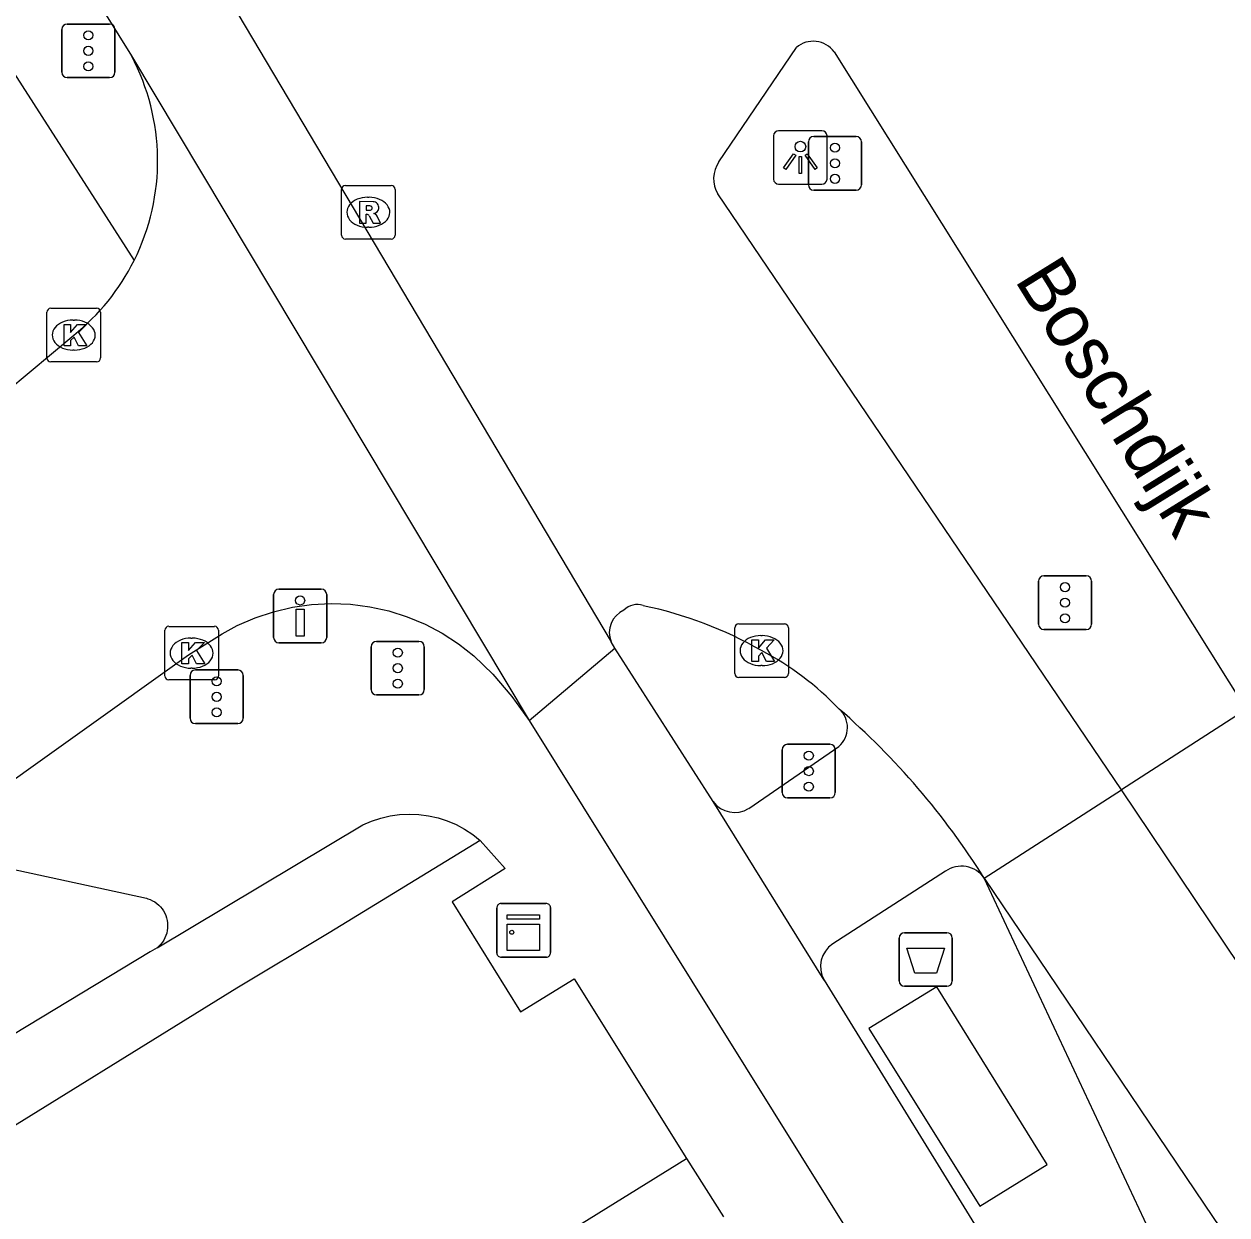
# Model space of a CAD drawing. Extents: x 159280 to 160375, y 384531 to 385872.
# Drawn here: x 160009.36 to 160031.79, y 385285.56 to 385307.77 of the extents above; entities that cross this region are included whole.
import ezdxf

# ---------------------------------------------------------------- set-up
doc = ezdxf.new("R2010")
doc.units = 0
for name, color, linetype in [('IMGEO_Afvalbak', 7, 'Continuous'), ('IMGEO_Drukknoppaal', 7, 'Continuous'), ('IMGEO_Fietspad_gesloten', 7, 'Continuous'), ('IMGEO_Kast', 7, 'Continuous'), ('IMGEO_Kolk', 7, 'Continuous'), ('IMGEO_Lichtpunt', 7, 'Continuous'), ('IMGEO_Openbare_ruimte_label', 7, 'Continuous'), ('IMGEO_OVBaan_open', 7, 'Continuous'), ('IMGEO_Rijbaan_regionaal_gesloten', 7, 'Continuous'), ('IMGEO_Rioolput', 7, 'Continuous'), ('IMGEO_Verkeersregelinstallatiepaal', 7, 'Continuous'), ('IMGEO_Voetpad_gesloten', 7, 'Continuous'), ('IMGEO_Voetpad_open', 7, 'Continuous')]:
    doc.layers.add(name, color=color, linetype=linetype)

msp = doc.modelspace()

# ---------------------------------------------------------------- linework, layer by layer
at = {"layer": 'IMGEO_Afvalbak'}
for p, q in [((160025.678, 385289.923), (160025.678, 385290.723)), ((160025.678, 385290.723), (160025.678, 385289.923)), ((160025.778, 385290.823), (160026.568, 385290.823)), ((160026.568, 385290.823), (160025.778, 385290.823)), ((160026.668, 385290.723), (160026.668, 385289.923)), ((160026.668, 385289.923), (160026.668, 385290.723)), ((160026.568, 385289.823), (160025.778, 385289.823)), ((160025.778, 385289.823), (160026.568, 385289.823))]:
    msp.add_line(p, q, dxfattribs=at)
msp.add_lwpolyline([(160025.821, 385290.537), (160026.525, 385290.537), (160026.376, 385290.067), (160025.97, 385290.067), (160025.821, 385290.537)], dxfattribs=at)
for centre, start, end in [((160025.778, 385290.723), 90, 180), ((160025.778, 385290.723), 90, 180), ((160026.568, 385290.723), 0, 90), ((160026.568, 385290.723), 360, 90), ((160025.778, 385289.923), 180, 270), ((160025.778, 385289.923), 180, 270), ((160026.568, 385289.923), 270, 0), ((160026.568, 385289.923), 270, 0)]:
    msp.add_arc(centre, 0.1, start, end, dxfattribs=at)
at = {"layer": 'IMGEO_Drukknoppaal'}
for p, q in [((160014.113, 385297.229), (160014.903, 385297.229)), ((160014.903, 385297.229), (160014.113, 385297.229)), ((160014.013, 385296.329), (160014.013, 385297.129)), ((160014.013, 385297.129), (160014.013, 385296.329)), ((160015.003, 385297.129), (160015.003, 385296.329)), ((160015.003, 385296.329), (160015.003, 385297.129)), ((160014.903, 385296.229), (160014.113, 385296.229)), ((160014.113, 385296.229), (160014.903, 385296.229))]:
    msp.add_line(p, q, dxfattribs=at)
msp.add_lwpolyline([(160014.583, 385296.854), (160014.583, 385296.354), (160014.433, 385296.354), (160014.433, 385296.854), (160014.583, 385296.854)], dxfattribs=at)
msp.add_circle((160014.508, 385297.019), 0.085, dxfattribs=at)
for centre, start, end in [((160014.113, 385297.129), 90, 180), ((160014.113, 385297.129), 90, 180), ((160014.903, 385297.129), 0, 90), ((160014.903, 385297.129), 360, 90), ((160014.113, 385296.329), 180, 270), ((160014.113, 385296.329), 180, 270), ((160014.903, 385296.329), 270, 0), ((160014.903, 385296.329), 270, 0)]:
    msp.add_arc(centre, 0.1, start, end, dxfattribs=at)
at = {"layer": 'IMGEO_Fietspad_gesloten'}
for points in [[(159929.818, 385438.455), (159930.14, 385437.939), (159930.634, 385437.088), (159960.939, 385388.271), (159985.465, 385348.75), (160000, 385325.415), (160011.363, 385307.173)], [(160011.363, 385307.173), (160018.776, 385294.779)], [(160018.776, 385294.779), (160020.377, 385296.132)], [(160020.377, 385296.132), (160020.307, 385296.249)], [(160022.211, 385293.269), (160020.377, 385296.132)], [(160018.776, 385294.779), (160026.937, 385281.707), (160032.057, 385274.063), (160032.718, 385273.076), (160047.18, 385250), (160053.398, 385240.079), (160092.249, 385177.885), (160104.667, 385158.002), (160141.825, 385098.651), (160153.077, 385080.642)], [(160024.278, 385289.939), (160022.211, 385293.269)], [(160024.278, 385289.939), (160027.645, 385284.48), (160033.843, 385275.204), (160034.653, 385273.992), (160037.875, 385268.842)]]:
    msp.add_lwpolyline(points, dxfattribs=at)
at = {"layer": 'IMGEO_Kast'}
for p, q in [((160018.251, 385291.367), (160019.092, 385291.367)), ((160019.092, 385291.367), (160018.251, 385291.367)), ((160018.176, 385290.442), (160018.176, 385291.283)), ((160018.176, 385291.283), (160018.176, 385290.442)), ((160019.176, 385291.292), (160019.176, 385290.451)), ((160019.176, 385290.451), (160019.176, 385291.292)), ((160019.101, 385290.367), (160018.26, 385290.367)), ((160018.26, 385290.367), (160019.101, 385290.367))]:
    msp.add_line(p, q, dxfattribs=at)
for points in [[(160018.371, 385291.157), (160018.971, 385291.157), (160018.971, 385291.072), (160018.371, 385291.072), (160018.371, 385291.157)], [(160018.371, 385290.982), (160018.971, 385290.982), (160018.971, 385290.493), (160018.371, 385290.493), (160018.371, 385290.982)]]:
    msp.add_lwpolyline(points, dxfattribs=at)
msp.add_circle((160018.455, 385290.831), 0.0377, dxfattribs=at)
for centre, start, end in [((160018.254, 385291.289), 92.4484, 184.2845), ((160018.254, 385291.289), 92.4484, 184.2845), ((160019.098, 385291.289), 2.4484, 94.2845), ((160019.098, 385291.289), 2.4484, 94.2845), ((160019.098, 385290.445), 272.4484, 4.2845), ((160019.098, 385290.445), 272.4484, 4.2845), ((160018.254, 385290.445), 182.4484, 274.2845), ((160018.254, 385290.445), 182.4484, 274.2845)]:
    msp.add_arc(centre, 0.0779, start, end, dxfattribs=at)
at = {"layer": 'IMGEO_Kolk'}
for p, q in [((160009.785, 385301.542), (160009.785, 385302.394)), ((160009.86, 385302.468), (160010.712, 385302.468)), ((160010.786, 385302.394), (160010.786, 385301.542)), ((160010.273, 385302.248), (160010.298, 385302.248)), ((160010.296, 385301.688), (160010.271, 385301.688)), ((160010.712, 385301.468), (160009.86, 385301.468)), ((160012.059, 385296.536), (160012.911, 385296.536)), ((160022.611, 385295.657), (160022.611, 385296.509)), ((160022.686, 385296.583), (160023.538, 385296.583)), ((160023.612, 385296.509), (160023.612, 385295.657)), ((160011.984, 385295.61), (160011.984, 385296.462)), ((160012.472, 385296.316), (160012.497, 385296.316)), ((160012.985, 385296.462), (160012.985, 385295.61)), ((160023.099, 385296.363), (160023.124, 385296.363)), ((160012.495, 385295.756), (160012.47, 385295.756)), ((160023.122, 385295.803), (160023.097, 385295.803)), ((160012.911, 385295.536), (160012.059, 385295.536)), ((160023.538, 385295.583), (160022.686, 385295.583))]:
    msp.add_line(p, q, dxfattribs=at)
for points in [[(160009.785, 385301.542), (160009.785, 385302.394)], [(160009.86, 385302.468), (160010.712, 385302.468)], [(160010.786, 385302.394), (160010.786, 385301.542)], [(160010.106, 385302.168), (160010.229, 385302.168), (160010.229, 385302.017), (160010.359, 385302.168), (160010.523, 385302.168), (160010.377, 385302.017), (160010.53, 385301.768), (160010.378, 385301.768), (160010.293, 385301.932), (160010.229, 385301.865), (160010.229, 385301.768), (160010.106, 385301.768), (160010.106, 385302.168)], [(160010.712, 385301.468), (160009.86, 385301.468)], [(160012.059, 385296.536), (160012.911, 385296.536)], [(160022.611, 385295.657), (160022.611, 385296.509)], [(160022.686, 385296.583), (160023.538, 385296.583)], [(160023.612, 385296.509), (160023.612, 385295.657)], [(160011.984, 385295.61), (160011.984, 385296.462)], [(160012.985, 385296.462), (160012.985, 385295.61)], [(160022.932, 385296.283), (160023.055, 385296.283), (160023.055, 385296.132), (160023.185, 385296.283), (160023.349, 385296.283), (160023.203, 385296.132), (160023.356, 385295.883), (160023.204, 385295.883), (160023.119, 385296.047), (160023.055, 385295.98), (160023.055, 385295.883), (160022.932, 385295.883), (160022.932, 385296.283)], [(160012.305, 385296.236), (160012.428, 385296.236), (160012.428, 385296.085), (160012.558, 385296.236), (160012.722, 385296.236), (160012.576, 385296.085), (160012.729, 385295.836), (160012.577, 385295.836), (160012.492, 385296), (160012.428, 385295.933), (160012.428, 385295.836), (160012.305, 385295.836), (160012.305, 385296.236)], [(160012.911, 385295.536), (160012.059, 385295.536)], [(160023.538, 385295.583), (160022.686, 385295.583)]]:
    msp.add_lwpolyline(points, dxfattribs=at)
for centre, start, end in [((160009.862, 385302.392), 91.552, 178.448), ((160009.862, 385302.392), 91.552, 178.448), ((160010.71, 385302.392), 1.552, 88.448), ((160010.71, 385302.392), 1.552, 88.448), ((160009.862, 385301.544), 181.552, 268.448), ((160009.862, 385301.544), 181.552, 268.448), ((160010.71, 385301.544), 271.552, 358.448), ((160010.71, 385301.544), 271.552, 358.448), ((160012.061, 385296.46), 91.552, 178.448), ((160012.061, 385296.46), 91.552, 178.448), ((160012.909, 385296.46), 1.552, 88.448), ((160012.909, 385296.46), 1.552, 88.448), ((160022.688, 385296.507), 91.552, 178.448), ((160022.688, 385296.507), 91.552, 178.448), ((160023.536, 385296.507), 1.552, 88.448), ((160023.536, 385296.507), 1.552, 88.448), ((160012.061, 385295.612), 181.552, 268.448), ((160012.061, 385295.612), 181.552, 268.448), ((160012.909, 385295.612), 271.552, 358.448), ((160012.909, 385295.612), 271.552, 358.448), ((160022.688, 385295.659), 181.552, 268.448), ((160022.688, 385295.659), 181.552, 268.448), ((160023.536, 385295.659), 271.552, 358.448), ((160023.536, 385295.659), 271.552, 358.448)]:
    msp.add_arc(centre, 0.0765, start, end, dxfattribs=at)
for centre, major_axis, ratio, start_param, end_param in [((160010.272, 385301.968), (-0.387, 0.002), 0.722429, 4.712389, 7.853982), ((160010.297, 385301.968), (-0.39, 0.002), 0.717154, 1.570796, 4.712389), ((160012.471, 385296.036), (-0.387, 0.002), 0.722429, 4.712389, 7.853982), ((160012.496, 385296.036), (-0.39, 0.002), 0.717154, 1.570796, 4.712389), ((160023.098, 385296.083), (-0.387, 0.002), 0.722429, 4.712389, 7.853982), ((160023.123, 385296.083), (-0.39, 0.002), 0.717154, 1.570796, 4.712389)]:
    msp.add_ellipse(centre, major_axis=major_axis, ratio=ratio, start_param=start_param, end_param=end_param, dxfattribs=at)
at = {"layer": 'IMGEO_Lichtpunt'}
for p, q in [((160024.239, 385305.78), (160023.431, 385305.78)), ((160024.239, 385305.78), (160023.431, 385305.78)), ((160023.337, 385305.685), (160023.337, 385304.878)), ((160023.337, 385305.685), (160023.337, 385304.878)), ((160024.333, 385304.878), (160024.333, 385305.685)), ((160024.333, 385304.878), (160024.333, 385305.685)), ((160023.431, 385304.784), (160024.239, 385304.784)), ((160023.431, 385304.784), (160024.239, 385304.784))]:
    msp.add_line(p, q, dxfattribs=at)
for points in [[(160023.711, 385305.349), (160023.75, 385305.321), (160023.562, 385305.059), (160023.524, 385305.086), (160023.711, 385305.349)], [(160023.813, 385305.301), (160023.86, 385305.301), (160023.86, 385304.979), (160023.813, 385304.979), (160023.813, 385305.301)], [(160023.923, 385305.321), (160023.961, 385305.348), (160024.148, 385305.086), (160024.109, 385305.058), (160023.923, 385305.321)]]:
    msp.add_lwpolyline(points, dxfattribs=at)
msp.add_circle((160023.836, 385305.483), 0.0994, dxfattribs=at)
for centre, start, end in [((160023.431, 385305.685), 90, 180), ((160023.431, 385305.685), 90, 180), ((160024.239, 385305.685), 0, 90), ((160024.239, 385305.685), 0, 90), ((160023.431, 385304.878), 180, 270), ((160023.431, 385304.878), 180, 270), ((160024.239, 385304.878), 270, 0), ((160024.239, 385304.878), 270, 360)]:
    msp.add_arc(centre, 0.0946, start, end, dxfattribs=at)
at = {"layer": 'IMGEO_OVBaan_open'}
for points in [[(160038.698, 385269.382), (160036.132, 385273.474), (160035.093, 385275.131), (160027.265, 385291.84)], [(160027.265, 385291.84), (160031.534, 385285.509), (160036.084, 385278.83), (160037.064, 385277.262), (160043.247, 385267.376), (160051.823, 385253.65), (160051.974, 385253.392)]]:
    msp.add_lwpolyline(points, dxfattribs=at)
at = {"layer": 'IMGEO_Rijbaan_regionaal_gesloten'}
for points in [[(160013.345, 385307.961), (160020.307, 385296.249)], [(160022.316, 385305.199), (160023.762, 385307.334)], [(160024.464, 385307.249), (160032.146, 385294.986)], [(160029.824, 385293.488), (160022.297, 385304.6)], [(160027.265, 385291.84), (160029.824, 385293.488)], [(160160.288, 385085.126), (160149.117, 385103.006), (160122.263, 385145.969), (160121.468, 385147.241), (160120.221, 385149.237), (160119.532, 385150.339), (160111.784, 385162.734), (160095.214, 385189.279), (160061.923, 385242.469), (160057.468, 385250), (160054.758, 385254.582), (160050.878, 385260.86), (160039.605, 385278.885), (160039.367, 385279.265), (160038.813, 385280.096), (160029.824, 385293.488)]]:
    msp.add_lwpolyline(points, dxfattribs=at)
for centre, radius, start, end in [((160024.074, 385306.967), 0.481, 35.8409, 130.3513), ((160022.769, 385304.885), 0.551, 145.2626, 211.1038), ((160020.727, 385296.42), 0.454, 113.5563, 202.1358), ((160020.789, 385296.614), 0.329, 69.3578, 137.5854), ((160019.367, 385289.541), 7.539, 60.2058, 78.2278), ((160020.454, 385291.048), 5.695, 43.8576, 62.1622), ((160015.301, 385284.316), 14.133, 32.1647, 49.0708)]:
    msp.add_arc(centre, radius, start, end, dxfattribs=at)
at = {"layer": 'IMGEO_Rioolput'}
for p, q in [((160015.279, 385303.832), (160015.279, 385304.684)), ((160015.354, 385304.758), (160016.206, 385304.758)), ((160016.28, 385304.684), (160016.28, 385303.832)), ((160015.767, 385304.538), (160015.792, 385304.538)), ((160015.79, 385303.978), (160015.765, 385303.978)), ((160016.206, 385303.758), (160015.354, 385303.758))]:
    msp.add_line(p, q, dxfattribs=at)
for points in [[(160015.279, 385303.832), (160015.279, 385304.684)], [(160015.354, 385304.758), (160016.206, 385304.758)], [(160016.28, 385304.684), (160016.28, 385303.832)], [(160015.868, 385304.456), (160015.616, 385304.458), (160015.616, 385304.058)], [(160015.794, 385304.377), (160015.74, 385304.377), (160015.74, 385304.296)], [(160015.616, 385304.058), (160015.74, 385304.058), (160015.74, 385304.22), (160015.751, 385304.22)], [(160015.74, 385304.296), (160015.792, 385304.296)], [(160015.798, 385304.191), (160015.869, 385304.058), (160016.009, 385304.058), (160015.944, 385304.184)], [(160016.206, 385303.758), (160015.354, 385303.758)]]:
    msp.add_lwpolyline(points, dxfattribs=at)
for centre, radius, start, end in [((160015.356, 385304.682), 0.0765, 91.552, 178.448), ((160015.356, 385304.682), 0.0765, 91.552, 178.448), ((160016.204, 385304.682), 0.0765, 1.552, 88.448), ((160016.204, 385304.682), 0.0765, 1.552, 88.448), ((160015.8, 385304.281), 0.0964, 77.0061, 93.1865), ((160015.814, 385304.338), 0.0378, 276.6634, 79.6772), ((160015.867, 385304.346), 0.109, 350.3612, 89.416), ((160015.75, 385304.167), 0.0533, 26.0293, 88.6989), ((160015.776, 385304.485), 0.19, 274.7715, 282.9687), ((160015.865, 385304.346), 0.112, 277.5842, 350.9817), ((160015.849, 385304.131), 0.108, 29.5134, 73.7905), ((160015.356, 385303.834), 0.0765, 181.552, 268.448), ((160015.356, 385303.834), 0.0765, 181.552, 268.448), ((160016.204, 385303.834), 0.0765, 271.552, 358.448), ((160016.204, 385303.834), 0.0765, 271.552, 358.448)]:
    msp.add_arc(centre, radius, start, end, dxfattribs=at)
for centre, major_axis, ratio, start_param, end_param in [((160015.766, 385304.258), (-0.387, 0.002), 0.722429, 4.712389, 7.853982), ((160015.791, 385304.258), (-0.39, 0.002), 0.717154, 1.570796, 4.712389)]:
    msp.add_ellipse(centre, major_axis=major_axis, ratio=ratio, start_param=start_param, end_param=end_param, dxfattribs=at)
at = {"layer": 'IMGEO_Verkeersregelinstallatiepaal'}
for p, q in [((160010.165, 385307.769), (160010.955, 385307.769)), ((160010.955, 385307.769), (160010.165, 385307.769)), ((160010.065, 385306.869), (160010.065, 385307.669)), ((160010.065, 385307.669), (160010.065, 385306.869)), ((160011.055, 385307.669), (160011.055, 385306.869)), ((160011.055, 385306.869), (160011.055, 385307.669)), ((160010.955, 385306.769), (160010.165, 385306.769)), ((160010.165, 385306.769), (160010.955, 385306.769)), ((160023.985, 385304.772), (160023.985, 385305.572)), ((160023.985, 385305.572), (160023.985, 385304.772)), ((160024.085, 385305.672), (160024.875, 385305.672)), ((160024.875, 385305.672), (160024.085, 385305.672)), ((160024.975, 385305.572), (160024.975, 385304.772)), ((160024.975, 385304.772), (160024.975, 385305.572)), ((160024.875, 385304.672), (160024.085, 385304.672)), ((160024.085, 385304.672), (160024.875, 385304.672)), ((160028.377, 385297.477), (160029.167, 385297.477)), ((160029.167, 385297.477), (160028.377, 385297.477)), ((160028.277, 385296.577), (160028.277, 385297.377)), ((160028.277, 385297.377), (160028.277, 385296.577)), ((160029.267, 385297.377), (160029.267, 385296.577)), ((160029.267, 385296.577), (160029.267, 385297.377)), ((160029.167, 385296.477), (160028.377, 385296.477)), ((160028.377, 385296.477), (160029.167, 385296.477)), ((160015.834, 385295.356), (160015.834, 385296.156)), ((160015.834, 385296.156), (160015.834, 385295.356)), ((160015.934, 385296.256), (160016.724, 385296.256)), ((160016.724, 385296.256), (160015.934, 385296.256)), ((160016.824, 385296.156), (160016.824, 385295.356)), ((160016.824, 385295.356), (160016.824, 385296.156)), ((160012.455, 385294.822), (160012.455, 385295.622)), ((160012.455, 385295.622), (160012.455, 385294.822)), ((160012.555, 385295.722), (160013.345, 385295.722)), ((160013.345, 385295.722), (160012.555, 385295.722)), ((160013.445, 385295.622), (160013.445, 385294.822)), ((160013.445, 385294.822), (160013.445, 385295.622)), ((160016.724, 385295.256), (160015.934, 385295.256)), ((160015.934, 385295.256), (160016.724, 385295.256)), ((160013.345, 385294.722), (160012.555, 385294.722)), ((160012.555, 385294.722), (160013.345, 385294.722)), ((160023.598, 385294.336), (160024.388, 385294.336)), ((160024.388, 385294.336), (160023.598, 385294.336)), ((160023.498, 385293.436), (160023.498, 385294.236)), ((160023.498, 385294.236), (160023.498, 385293.436)), ((160024.488, 385294.236), (160024.488, 385293.436)), ((160024.488, 385293.436), (160024.488, 385294.236)), ((160024.388, 385293.336), (160023.598, 385293.336)), ((160023.598, 385293.336), (160024.388, 385293.336))]:
    msp.add_line(p, q, dxfattribs=at)
for centre in [(160010.56, 385307.559), (160010.56, 385307.269), (160010.56, 385306.979), (160024.48, 385305.462), (160024.48, 385305.172), (160024.48, 385304.882), (160028.772, 385297.267), (160028.772, 385296.977), (160028.772, 385296.687), (160016.329, 385296.046), (160016.329, 385295.756), (160012.95, 385295.512), (160016.329, 385295.466), (160012.95, 385295.222), (160012.95, 385294.932), (160023.993, 385294.126), (160023.993, 385293.836), (160023.993, 385293.546)]:
    msp.add_circle(centre, 0.085, dxfattribs=at)
for centre, start, end in [((160010.165, 385307.669), 90, 180), ((160010.165, 385307.669), 90, 180), ((160010.955, 385307.669), 0, 90), ((160010.955, 385307.669), 360, 90), ((160010.165, 385306.869), 180, 270), ((160010.165, 385306.869), 180, 270), ((160010.955, 385306.869), 270, 0), ((160010.955, 385306.869), 270, 0), ((160024.085, 385305.572), 90, 180), ((160024.085, 385305.572), 90, 180), ((160024.875, 385305.572), 0, 90), ((160024.875, 385305.572), 360, 90), ((160024.085, 385304.772), 180, 270), ((160024.085, 385304.772), 180, 270), ((160024.875, 385304.772), 270, 0), ((160024.875, 385304.772), 270, 0), ((160028.377, 385297.377), 90, 180), ((160028.377, 385297.377), 90, 180), ((160029.167, 385297.377), 0, 90), ((160029.167, 385297.377), 360, 90), ((160028.377, 385296.577), 180, 270), ((160028.377, 385296.577), 180, 270), ((160029.167, 385296.577), 270, 0), ((160029.167, 385296.577), 270, 0), ((160015.934, 385296.156), 90, 180), ((160015.934, 385296.156), 90, 180), ((160016.724, 385296.156), 0, 90), ((160016.724, 385296.156), 360, 90), ((160012.555, 385295.622), 90, 180), ((160012.555, 385295.622), 90, 180), ((160013.345, 385295.622), 0, 90), ((160013.345, 385295.622), 360, 90), ((160015.934, 385295.356), 180, 270), ((160015.934, 385295.356), 180, 270), ((160016.724, 385295.356), 270, 0), ((160016.724, 385295.356), 270, 0), ((160012.555, 385294.822), 180, 270), ((160012.555, 385294.822), 180, 270), ((160013.345, 385294.822), 270, 0), ((160013.345, 385294.822), 270, 0), ((160023.598, 385294.236), 90, 180), ((160023.598, 385294.236), 90, 180), ((160024.388, 385294.236), 0, 90), ((160024.388, 385294.236), 360, 90), ((160023.598, 385293.436), 180, 270), ((160023.598, 385293.436), 180, 270), ((160024.388, 385293.436), 270, 0), ((160024.388, 385293.436), 270, 0)]:
    msp.add_arc(centre, 0.1, start, end, dxfattribs=at)
at = {"layer": 'IMGEO_Voetpad_gesloten'}
msp.add_lwpolyline([(160028.441, 385286.5), (160026.382, 385289.816), (160025.112, 385289.034), (160027.185, 385285.721), (160028.441, 385286.5)], dxfattribs=at)
at = {"layer": 'IMGEO_Voetpad_open'}
for points in [[(160007.92, 385308.778), (160007.963, 385308.734), (160011.411, 385303.358)], [(160005.985, 385298.572), (160006.133, 385298.663), (160008.202, 385300.226), (160010.287, 385301.968)], [(160008.324, 385293.077), (160012.427, 385296.006), (160013.056, 385296.399), (160013.336, 385296.55), (160013.669, 385296.694), (160014.012, 385296.808), (160014.365, 385296.891), (160014.723, 385296.942), (160015.085, 385296.96), (160015.447, 385296.947), (160015.806, 385296.901), (160016.159, 385296.823), (160016.504, 385296.714), (160016.839, 385296.575), (160017.159, 385296.406), (160017.463, 385296.209), (160017.748, 385295.986), (160018.099, 385295.642), (160018.457, 385295.225), (160018.776, 385294.779)], [(160032.146, 385294.986), (160029.824, 385293.488)], [(160022.872, 385293.139), (160024.553, 385294.295)], [(160011.843, 385290.543), (160015.676, 385292.835), (160015.839, 385292.905), (160016.01, 385292.961), (160016.186, 385293.001), (160016.364, 385293.026), (160016.544, 385293.034), (160016.724, 385293.027), (160016.903, 385293.003), (160017.079, 385292.964), (160017.25, 385292.909), (160017.416, 385292.839), (160017.576, 385292.754), (160017.726, 385292.656), (160017.868, 385292.544)], [(160017.868, 385292.544), (160015.05, 385290.818), (160013.327, 385289.79), (160008.182, 385286.603), (160010.135, 385283.308), (160003.62, 385279.271), (160005.341, 385276.469), (160021.714, 385286.611)], [(160017.868, 385292.544), (160018.331, 385292.02), (160017.346, 385291.398), (160018.617, 385289.349), (160019.616, 385289.964), (160021.714, 385286.611)], [(160008.509, 385292.145), (160011.642, 385291.465), (160011.669, 385291.457), (160011.713, 385291.441), (160011.756, 385291.42), (160011.797, 385291.396), (160011.835, 385291.369), (160011.871, 385291.338), (160011.904, 385291.304), (160011.934, 385291.267), (160011.96, 385291.228), (160011.983, 385291.186), (160012.002, 385291.143), (160012.017, 385291.098), (160012.028, 385291.052), (160012.035, 385291.005), (160012.037, 385290.958), (160012.036, 385290.91), (160012.03, 385290.863), (160012.02, 385290.817), (160012.005, 385290.772), (160011.987, 385290.728), (160011.965, 385290.686), (160011.94, 385290.647), (160011.911, 385290.609), (160011.878, 385290.575), (160011.843, 385290.543)], [(160026.541, 385291.97), (160024.44, 385290.615)], [(160011.843, 385290.543), (160011.71, 385290.463), (160007.378, 385287.846), (160007.352, 385287.825), (160007.3, 385287.788), (160007.244, 385287.757), (160007.186, 385287.73), (160007.126, 385287.709), (160007.065, 385287.693), (160007.002, 385287.683), (160006.939, 385287.678), (160006.875, 385287.679), (160006.812, 385287.686), (160006.749, 385287.698), (160006.688, 385287.716), (160006.596, 385287.733), (160006.502, 385287.741), (160006.408, 385287.741), (160006.315, 385287.732), (160006.222, 385287.716), (160006.132, 385287.691), (160006.044, 385287.658), (160005.959, 385287.617), (160005.943, 385287.608)], [(160021.714, 385286.611), (160022.401, 385285.525)]]:
    msp.add_lwpolyline(points, dxfattribs=at)
for centre, radius, start, end in [((160007.689, 385305.219), 4.162, 333.4377, 28.004), ((160007.7, 385305.21), 4.148, 308.5949, 333.4848), ((160024.247, 385294.648), 0.467, 310.9096, 47.9429), ((160022.611, 385293.559), 0.494, 215.9336, 301.8135), ((160026.838, 385291.543), 0.52, 34.8027, 124.8385), ((160024.725, 385290.189), 0.513, 123.8345, 209.2125)]:
    msp.add_arc(centre, radius, start, end, dxfattribs=at)

# ---------------------------------------------------------------- texts
at = {"layer": 'IMGEO_Openbare_ruimte_label'}
msp.add_text('Boschdijk', height=1, rotation=301.7989, dxfattribs=at).set_placement((160027.818, 385303))

doc.saveas('drawing.dxf')
